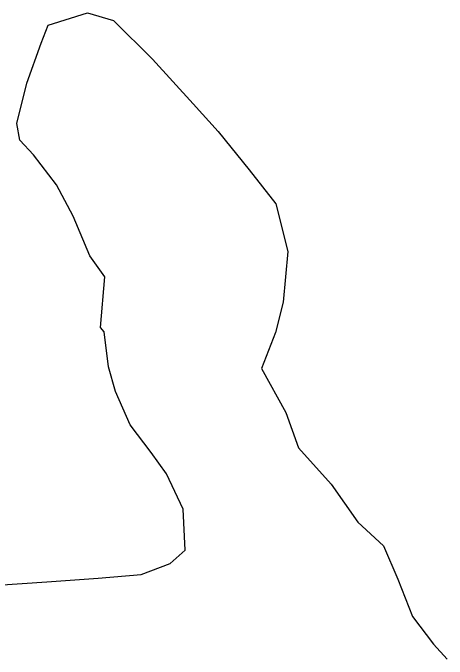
# Model space of a CAD drawing. Extents: x 1300404 to 1323571, y 234004 to 252077.
# Drawn here: x 1308164 to 1308679, y 239404 to 240171 of the extents above; entities that cross this region are included whole.
import ezdxf

# ---------------------------------------------------------------- set-up
doc = ezdxf.new("R2010")
doc.units = 0
doc.layers.add('R_Flooplain', color=7, linetype='Continuous')

msp = doc.modelspace()

# ---------------------------------------------------------------- linework, layer by layer
at = {"layer": 'R_Flooplain'}
for p, q in [((1308205.75, 240156.54), (1308252.45, 240171.13)), ((1308252.45, 240171.13), (1308283.46, 240162.31)), ((1308283.46, 240162.31), (1308329.57, 240116.43)), ((1308197.43, 240135.18), (1308205.75, 240156.54)), ((1308180.54, 240087.64), (1308197.43, 240135.18)), ((1308329.57, 240116.43), (1308377.72, 240063.19)), ((1308168.48, 240039.86), (1308180.54, 240087.64)), ((1308377.72, 240063.19), (1308407.54, 240030.23)), ((1308172.35, 240020.31), (1308168.48, 240039.86)), ((1308407.54, 240030.23), (1308443.99, 239984.85)), ((1308188.4, 240002.56), (1308172.35, 240020.31)), ((1308215.68, 239967.31), (1308188.4, 240002.56)), ((1308443.99, 239984.85), (1308475.85, 239944.53)), ((1308235.6, 239930.02), (1308215.68, 239967.31)), ((1308475.85, 239944.53), (1308489.98, 239888.16)), ((1308255.03, 239883.06), (1308235.6, 239930.02)), ((1308273.14, 239857.96), (1308255.03, 239883.06)), ((1308489.98, 239888.16), (1308484.56, 239827.95)), ((1308267.72, 239797.74), (1308273.14, 239857.96)), ((1308484.56, 239827.95), (1308475.52, 239792.11)), ((1308272.31, 239792.67), (1308267.72, 239797.74)), ((1308277.5, 239751.27), (1308272.31, 239792.67)), ((1308475.52, 239792.11), (1308458.87, 239749.39)), ((1308285.71, 239721.82), (1308277.5, 239751.27)), ((1308458.87, 239749.39), (1308487.72, 239697.13)), ((1308303.1, 239682.24), (1308285.71, 239721.82)), ((1308487.72, 239697.13), (1308502.57, 239655.25)), ((1308328.08, 239649.52), (1308303.1, 239682.24)), ((1308502.57, 239655.25), (1308541.56, 239612.15)), ((1308346.19, 239624.41), (1308328.08, 239649.52)), ((1308365.87, 239582.29), (1308346.19, 239624.41)), ((1308541.56, 239612.15), (1308573.18, 239567)), ((1308368.29, 239533.77), (1308365.87, 239582.29)), ((1308573.18, 239567), (1308603.24, 239538.87)), ((1308603.24, 239538.87), (1308620.62, 239499.29)), ((1308350.55, 239517.73), (1308368.29, 239533.77)), ((1308316.04, 239504.95), (1308350.55, 239517.73)), ((1308204.3, 239496.06), (1308265, 239500.27)), ((1308265, 239500.27), (1308316.04, 239504.95)), ((1308121.76, 239490.54), (1308204.3, 239496.06)), ((1308620.62, 239499.29), (1308637.76, 239454.87)), ((1308637.76, 239454.87), (1308662.75, 239422.16)), ((1308662.75, 239422.16), (1308678.8, 239404.41))]:
    msp.add_line(p, q, dxfattribs=at)

doc.saveas('drawing.dxf')
